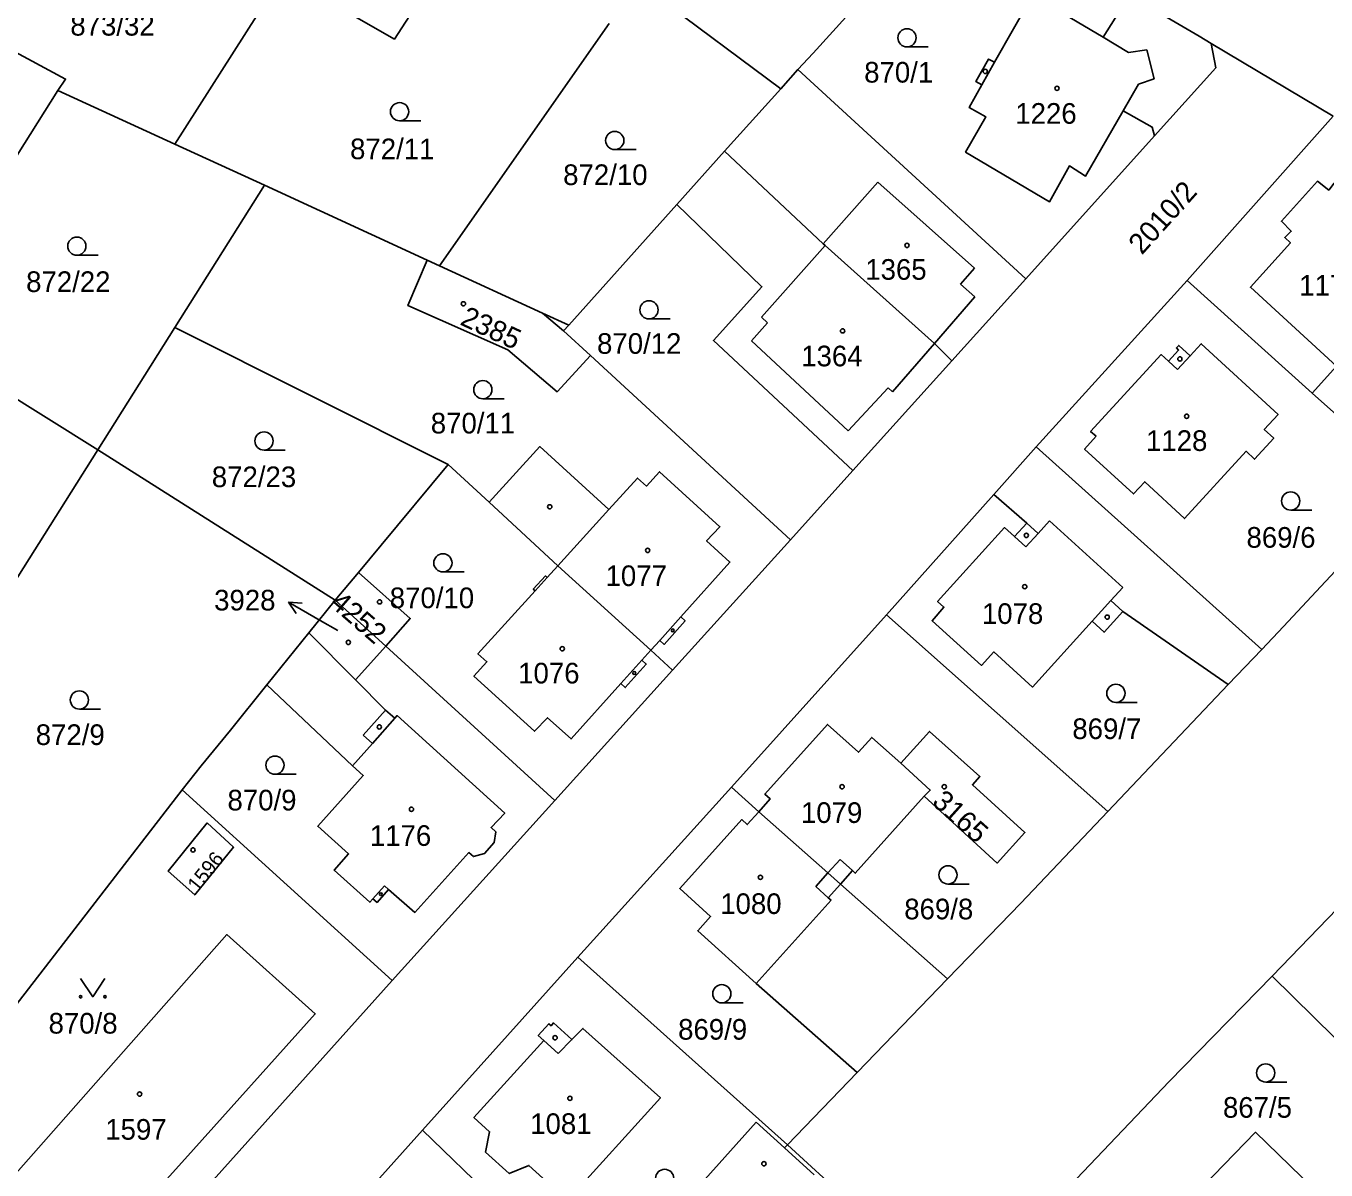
# Model space of a CAD drawing. Extents: x -679220 to -673243, y -1075091 to -1066557.
# Drawn here: x -676458.4 to -676351.3, y -1070964.9 to -1070870.6 of the extents above; entities that cross this region are included whole.
import ezdxf

# ---------------------------------------------------------------- set-up
doc = ezdxf.new("R2010")
doc.units = 0
for name, color, linetype in [('Hranice parcel', 7, 'Continuous'), ('Parcelní čísla', 7, 'Continuous'), ('Pop  PČ popisy', 7, 'Continuous'), ('Vnitřní kresba', 7, 'Continuous'), ('Značky budov', 7, 'Continuous'), ('Značky kultur', 7, 'Continuous')]:
    doc.layers.add(name, color=color, linetype=linetype)

msp = doc.modelspace()

# ---------------------------------------------------------------- linework, layer by layer
at = {"layer": 'Hranice parcel'}
for p, q in [((-676437.22, -1070866.44), (-676446.1, -1070880.36)), ((-676407.95, -1070867.03), (-676396.17, -1070875.8)), ((-676410.32, -1070870.41), (-676424.3, -1070890.38)), ((-676360.71, -1070872.06), (-676350.67, -1070878.06)), ((-676396.17, -1070875.8), (-676394.78, -1070874.2)), ((-676376, -1070891.46), (-676394.78, -1070874.2)), ((-676468.2, -1070895.75), (-676455.76, -1070875.93)), ((-676446.1, -1070880.36), (-676455.76, -1070875.93)), ((-676396.17, -1070875.8), (-676400.81, -1070880.94)), ((-676362.7, -1070891.59), (-676350.67, -1070878.06)), ((-676446.1, -1070880.36), (-676438.72, -1070883.75)), ((-676365.39, -1070879.68), (-676376, -1070891.46)), ((-676400.81, -1070880.94), (-676404.75, -1070885.34)), ((-676438.72, -1070883.75), (-676446.1, -1070895.47)), ((-676425.31, -1070889.91), (-676438.72, -1070883.75)), ((-676404.75, -1070885.34), (-676413.64, -1070895.27)), ((-676424.3, -1070890.38), (-676425.31, -1070889.91)), ((-676376, -1070891.46), (-676382.1, -1070898.21)), ((-676375.14, -1070905.3), (-676362.7, -1070891.59)), ((-676352.39, -1070900.86), (-676362.7, -1070891.59)), ((-676452.45, -1070905.53), (-676468.2, -1070895.75)), ((-676452.45, -1070905.53), (-676446.1, -1070895.47)), ((-676446.1, -1070895.47), (-676423.59, -1070906.74)), ((-676395.38, -1070912.94), (-676411.87, -1070897.78)), ((-676382.1, -1070898.21), (-676390.24, -1070907.24)), ((-676476.31, -1070943.36), (-676452.45, -1070905.53)), ((-676432.9, -1070917.91), (-676452.45, -1070905.53)), ((-676378.63, -1070909.22), (-676375.14, -1070905.3)), ((-676356.56, -1070921.98), (-676375.14, -1070905.3)), ((-676420.21, -1070909.86), (-676423.59, -1070906.74)), ((-676390.24, -1070907.24), (-676395.38, -1070912.94)), ((-676387.46, -1070919.13), (-676378.63, -1070909.22)), ((-676420.21, -1070909.86), (-676414.54, -1070915.08)), ((-676395.38, -1070912.94), (-676405.09, -1070923.69)), ((-676432.9, -1070917.91), (-676430.98, -1070915.63)), ((-676406.89, -1070922.04), (-676414.54, -1070915.08)), ((-676435.08, -1070920.61), (-676432.9, -1070917.91)), ((-676428.72, -1070921.72), (-676432.9, -1070917.91)), ((-676400.25, -1070933.33), (-676387.46, -1070919.13)), ((-676387.46, -1070919.13), (-676369.24, -1070935.32)), ((-676435.08, -1070920.61), (-676438.53, -1070924.9)), ((-676431.23, -1070924.48), (-676435.08, -1070920.61)), ((-676428.72, -1070921.72), (-676431.23, -1070924.48)), ((-676414.79, -1070934.43), (-676428.72, -1070921.72)), ((-676405.09, -1070923.69), (-676406.89, -1070922.04)), ((-676359.32, -1070924.88), (-676356.56, -1070921.98)), ((-676405.09, -1070923.69), (-676414.79, -1070934.43)), ((-676359.32, -1070924.88), (-676369.24, -1070935.32)), ((-676445.49, -1070933.55), (-676459.83, -1070952.1)), ((-676428.2, -1070949.26), (-676445.49, -1070933.55)), ((-676412.9, -1070947.33), (-676400.25, -1070933.33)), ((-676400.25, -1070933.33), (-676398, -1070935.35)), ((-676341.23, -1070933.87), (-676355.7, -1070948.9)), ((-676414.79, -1070934.43), (-676428.2, -1070949.26)), ((-676382.44, -1070949.12), (-676391.27, -1070941.32)), ((-676425.69, -1070961.58), (-676412.9, -1070947.33)), ((-676412.9, -1070947.33), (-676395.64, -1070962.79)), ((-676339.67, -1070964.69), (-676355.7, -1070948.9)), ((-676428.2, -1070949.26), (-676458.31, -1070982.77)), ((-676389.88, -1070956.83), (-676382.44, -1070949.12)), ((-676389.88, -1070956.83), (-676395.64, -1070962.79)), ((-676429.71, -1070966.04), (-676425.69, -1070961.58)), ((-676425.69, -1070961.58), (-676414.55, -1070972.34)), ((-676402.91, -1070966.16), (-676398.22, -1070960.92)), ((-676398.22, -1070960.92), (-676395.88, -1070963.03)), ((-676395.64, -1070962.79), (-676395.88, -1070963.03)), ((-676395.64, -1070962.79), (-676381.47, -1070975.7)), ((-676395.88, -1070963.03), (-676393.42, -1070965.25))]:
    msp.add_line(p, q, dxfattribs=at)
for points in [[(-676394.78, -1070874.2), (-676393.5, -1070872.86), (-676381.64, -1070859.78)], [(-676423.02, -1070863.98), (-676428.02, -1070871.71), (-676437.22, -1070866.44)], [(-676367.45, -1070868.1), (-676369.63, -1070871.54), (-676375.44, -1070868.08), (-676378.58, -1070873.62), (-676379.06, -1070873.35), (-676380.11, -1070875.21), (-676379.63, -1070875.48), (-676380.67, -1070877.33), (-676379.3, -1070878.1), (-676380.95, -1070881.02), (-676374.04, -1070885.11), (-676372.4, -1070882.16), (-676371.08, -1070883.01), (-676367.98, -1070877.63), (-676365.58, -1070878.95), (-676365.39, -1070879.68)], [(-676367.45, -1070868.1), (-676361.72, -1070871.48), (-676360.71, -1070872.06)], [(-676455.76, -1070875.93), (-676455.11, -1070875), (-676462.72, -1070870.93)], [(-676360.71, -1070872.06), (-676360.34, -1070874.08), (-676365.39, -1070879.68)], [(-676382.1, -1070898.21), (-676383.53, -1070896.79), (-676392.53, -1070888.72), (-676392.7, -1070888.57), (-676400.81, -1070880.94)], [(-676341.66, -1070906), (-676343.1, -1070904.71), (-676350.34, -1070898.57), (-676342.98, -1070890.55), (-676344.27, -1070889.37), (-676343.12, -1070888.12), (-676347.92, -1070883.72), (-676348.19, -1070884.01), (-676347.98, -1070884.21), (-676348.88, -1070885.18), (-676350.6, -1070883.58), (-676351.04, -1070884.14), (-676351.97, -1070883.42), (-676354.93, -1070886.71), (-676354.12, -1070887.53), (-676354.66, -1070888.06), (-676354.19, -1070888.48), (-676357.49, -1070892.15), (-676350.4, -1070898.65), (-676352.39, -1070900.86)], [(-676404.75, -1070885.34), (-676397.73, -1070892.1), (-676401.73, -1070896.54), (-676390.24, -1070907.24)], [(-676425.31, -1070889.91), (-676426.9, -1070893.66), (-676418.68, -1070897.3), (-676414.61, -1070900.76), (-676411.87, -1070897.78)], [(-676413.64, -1070895.27), (-676415.81, -1070894.28), (-676424.3, -1070890.38)], [(-676411.87, -1070897.78), (-676414.08, -1070895.75), (-676413.64, -1070895.27)], [(-676370.21, -1070904.42), (-676371.15, -1070905.47), (-676367.12, -1070909.17), (-676366.2, -1070908.17), (-676362.92, -1070911.2), (-676357.85, -1070905.66), (-676357.15, -1070906.31), (-676355.56, -1070904.58), (-676356.35, -1070903.86), (-676355.21, -1070902.63), (-676361.54, -1070896.8), (-676362.45, -1070897.8), (-676363.39, -1070896.94), (-676363.59, -1070897.15), (-676363.41, -1070897.32), (-676364.25, -1070898.23), (-676364.83, -1070897.7), (-676370.66, -1070904.02), (-676370.21, -1070904.42)], [(-676352.39, -1070900.86), (-676348.4, -1070904.45), (-676344.93, -1070907.57), (-676343.9, -1070908.5)], [(-676406.89, -1070922.04), (-676406.16, -1070921.23), (-676405.79, -1070921.56), (-676404.06, -1070919.63), (-676404.43, -1070919.3), (-676400.37, -1070914.78), (-676402.3, -1070913.04), (-676401.19, -1070911.88), (-676406.18, -1070907.35), (-676407.25, -1070908.53), (-676407.99, -1070907.86), (-676410.34, -1070910.45), (-676416.04, -1070905.27), (-676420.21, -1070909.86)], [(-676423.59, -1070906.74), (-676429.1, -1070913.4), (-676430.98, -1070915.63)], [(-676378.63, -1070909.22), (-676375.91, -1070911.57), (-676376.93, -1070912.68), (-676377.74, -1070911.94), (-676383.26, -1070918.03), (-676382.74, -1070918.49), (-676383.72, -1070919.61), (-676379.64, -1070923.3), (-676378.63, -1070922.19), (-676375.44, -1070925.08), (-676370.53, -1070919.66), (-676369.55, -1070920.56), (-676368, -1070918.85), (-676359.32, -1070924.88)], [(-676347.8, -1070912.65), (-676354.76, -1070920.09), (-676356.56, -1070921.98)], [(-676430.98, -1070915.63), (-676426.71, -1070919.42), (-676428.72, -1070921.72)], [(-676414.54, -1070915.08), (-676415.43, -1070916.05), (-676415.58, -1070915.92), (-676416.57, -1070917.01), (-676416.42, -1070917.15), (-676421.13, -1070922.33), (-676420.39, -1070923), (-676421.46, -1070924.18), (-676416.47, -1070928.72), (-676415.39, -1070927.61), (-676413.46, -1070929.35), (-676409.36, -1070924.79), (-676408.99, -1070925.12), (-676407.26, -1070923.19), (-676407.63, -1070922.86), (-676406.89, -1070922.04)], [(-676438.53, -1070924.9), (-676441.53, -1070928.62), (-676443.93, -1070931.56), (-676445.49, -1070933.55)], [(-676438.53, -1070924.9), (-676431.48, -1070931.57), (-676430.58, -1070932.37), (-676434.33, -1070936.54), (-676431.79, -1070938.82), (-676432.98, -1070940.15), (-676430.04, -1070942.8), (-676429.78, -1070942.51), (-676429.44, -1070942.81), (-676428.49, -1070941.74), (-676426.34, -1070943.64), (-676421.88, -1070938.71), (-676421.51, -1070939.04), (-676420.58, -1070938.79), (-676419.8, -1070937.89), (-676419.65, -1070937.01), (-676420.05, -1070936.64), (-676418.93, -1070935.46), (-676427.79, -1070927.43), (-676427.99, -1070927.65), (-676428.74, -1070926.98), (-676431.23, -1070924.48)], [(-676386.3, -1070931.36), (-676388.68, -1070929.22), (-676389.78, -1070930.45), (-676392.33, -1070928.15), (-676397.5, -1070933.89), (-676397.05, -1070934.29), (-676398, -1070935.35)], [(-676384.38, -1070934.07), (-676378.35, -1070939.57), (-676376.07, -1070937.05), (-676380.39, -1070933.13), (-676379.77, -1070932.45), (-676383.94, -1070928.73), (-676386.3, -1070931.36)], [(-676384.38, -1070934.07), (-676383.86, -1070933.56), (-676386.3, -1070931.36)], [(-676391.27, -1070941.32), (-676390.27, -1070940.2), (-676390.04, -1070940.42), (-676384.38, -1070934.07)], [(-676398, -1070935.35), (-676398.95, -1070936.4), (-676399.4, -1070936), (-676404.51, -1070941.67), (-676401.96, -1070943.97), (-676403.02, -1070945.15), (-676398.2, -1070949.49), (-676389.88, -1070956.83)], [(-676398, -1070935.35), (-676392.3, -1070940.39), (-676391.27, -1070941.32)], [(-676369.24, -1070935.32), (-676376.41, -1070942.87), (-676382.44, -1070949.12)], [(-676443.45, -1070936.25), (-676446.67, -1070940.23), (-676444.47, -1070942.2), (-676441.26, -1070938.27), (-676443.45, -1070936.25)], [(-676456.25, -1070976.13), (-676445.27, -1070963.96), (-676434.54, -1070952), (-676441.82, -1070945.47), (-676452.62, -1070957.68), (-676463.32, -1070969.78), (-676464.7, -1070971.33), (-676460.71, -1070974.92), (-676459.31, -1070973.37), (-676456.25, -1070976.13)], [(-676355.7, -1070948.9), (-676364.19, -1070957.57), (-676377.26, -1070971.29)], [(-676420.52, -1070963.38), (-676418.56, -1070965.15), (-676416.94, -1070964.48), (-676413.76, -1070967.36), (-676406.1, -1070958.92), (-676412.49, -1070953.19), (-676413.39, -1070954.12), (-676414.91, -1070952.74), (-676415.11, -1070952.97), (-676415.29, -1070952.81), (-676416.16, -1070953.77), (-676415.71, -1070954.18), (-676421.47, -1070960.53), (-676420.17, -1070961.7), (-676420.52, -1070963.38)], [(-676352.71, -1070972.76), (-676353.62, -1070973.67), (-676353.1, -1070974.19), (-676357.88, -1070979.39), (-676358.19, -1070979.07), (-676361.17, -1070982.07), (-676369.18, -1070974.24), (-676357.08, -1070961.74), (-676351.39, -1070967.25), (-676354.81, -1070970.67), (-676352.71, -1070972.76)]]:
    msp.add_lwpolyline(points, dxfattribs=at)
at = {"layer": 'Pop  PČ popisy'}
for p, q in [((-676434.14, -1070919.59), (-676436.74, -1070918.09)), ((-676436.74, -1070918.09), (-676435.62, -1070918.16)), ((-676436.74, -1070918.09), (-676436.12, -1070919.02)), ((-676432.69, -1070920.42), (-676434.14, -1070919.59))]:
    msp.add_line(p, q, dxfattribs=at)
at = {"layer": 'Vnitřní kresba'}
for p, q in [((-676369.63, -1070871.54), (-676367.52, -1070872.8)), ((-676367.52, -1070872.8), (-676366.01, -1070872.58)), ((-676366.01, -1070872.58), (-676365.43, -1070874.98)), ((-676379.63, -1070875.48), (-676378.58, -1070873.62)), ((-676365.43, -1070874.98), (-676366.71, -1070875.43)), ((-676367.98, -1070877.63), (-676366.71, -1070875.43)), ((-676392.7, -1070888.57), (-676388.18, -1070883.49)), ((-676388.18, -1070883.49), (-676380.22, -1070890.58)), ((-676397.77, -1070894.61), (-676392.53, -1070888.72)), ((-676380.22, -1070890.58), (-676381.38, -1070891.88)), ((-676381.38, -1070891.88), (-676380.2, -1070892.93)), ((-676383.53, -1070896.79), (-676380.2, -1070892.93)), ((-676415.81, -1070894.28), (-676414.08, -1070895.75)), ((-676398.59, -1070896.56), (-676397.27, -1070895.07)), ((-676397.27, -1070895.07), (-676397.77, -1070894.61)), ((-676390.63, -1070903.97), (-676398.59, -1070896.56)), ((-676386.97, -1070900.77), (-676383.53, -1070896.79)), ((-676364.25, -1070898.23), (-676363.49, -1070898.93)), ((-676363.49, -1070898.93), (-676362.45, -1070897.8)), ((-676390.63, -1070903.97), (-676387.33, -1070900.43)), ((-676387.33, -1070900.43), (-676386.97, -1070900.77)), ((-676410.34, -1070910.45), (-676414.54, -1070915.08)), ((-676374.98, -1070912.42), (-676374.05, -1070911.4)), ((-676374.05, -1070911.4), (-676368, -1070916.87)), ((-676376, -1070913.53), (-676374.98, -1070912.42)), ((-676375.91, -1070911.57), (-676374.98, -1070912.42)), ((-676376.93, -1070912.68), (-676376, -1070913.53)), ((-676416.42, -1070917.15), (-676415.43, -1070916.05)), ((-676368, -1070916.87), (-676368.99, -1070917.96)), ((-676368.99, -1070917.96), (-676370.53, -1070919.66)), ((-676368.99, -1070917.96), (-676368, -1070918.85)), ((-676406.16, -1070921.23), (-676404.43, -1070919.3)), ((-676409.36, -1070924.79), (-676407.63, -1070922.86)), ((-676430.59, -1070929.05), (-676428.74, -1070926.98)), ((-676429.83, -1070929.74), (-676427.99, -1070927.65)), ((-676429.83, -1070929.74), (-676430.59, -1070929.05)), ((-676431.48, -1070931.57), (-676429.83, -1070929.74)), ((-676392.3, -1070940.39), (-676391.3, -1070939.28)), ((-676391.3, -1070939.28), (-676390.27, -1070940.2)), ((-676393.3, -1070941.51), (-676392.3, -1070940.39)), ((-676429.78, -1070942.51), (-676428.83, -1070941.44)), ((-676428.83, -1070941.44), (-676428.49, -1070941.74)), ((-676391.27, -1070941.32), (-676392.27, -1070942.43)), ((-676392.27, -1070942.43), (-676393.3, -1070941.51)), ((-676392.04, -1070942.64), (-676392.27, -1070942.43)), ((-676398.2, -1070949.49), (-676392.04, -1070942.64)), ((-676415.71, -1070954.18), (-676414.51, -1070955.27)), ((-676414.51, -1070955.27), (-676413.39, -1070954.12))]:
    msp.add_line(p, q, dxfattribs=at)
at = {"layer": 'Značky budov'}
for centre, radius in [((-676379.34, -1070874.37), 0.175), ((-676373.42, -1070875.76), 0.175), ((-676385.78, -1070888.7), 0.175), ((-676422.33, -1070893.51), 0.175), ((-676391.09, -1070895.74), 0.175), ((-676363.3, -1070898.05), 0.175), ((-676362.74, -1070902.77), 0.175), ((-676415.22, -1070910.23), 0.175), ((-676375.95, -1070912.59), 0.175), ((-676407.15, -1070913.82), 0.175), ((-676376.08, -1070916.81), 0.175), ((-676429.24, -1070918.06), 0.175), ((-676369.29, -1070919.32), 0.175), ((-676405.08, -1070920.41), 0.117), ((-676431.81, -1070921.4), 0.175), ((-676414.19, -1070921.92), 0.175), ((-676408.25, -1070923.92), 0.117), ((-676429.26, -1070928.36), 0.175), ((-676391.13, -1070933.29), 0.175), ((-676382.71, -1070933.29), 0.175), ((-676426.61, -1070935.14), 0.175), ((-676444.61, -1070938.49), 0.175), ((-676397.86, -1070940.75), 0.175), ((-676429.13, -1070942.13), 0.117), ((-676414.78, -1070953.96), 0.175), ((-676449.01, -1070958.6), 0.175), ((-676413.56, -1070958.95), 0.175), ((-676397.57, -1070964.34), 0.175)]:
    msp.add_circle(centre, radius, dxfattribs=at)
at = {"layer": 'Značky kultur'}
for p, q in [((-676385.78, -1070872.35), (-676384.03, -1070872.35)), ((-676427.59, -1070878.44), (-676425.84, -1070878.44)), ((-676409.86, -1070880.81), (-676408.11, -1070880.81)), ((-676454.18, -1070889.51), (-676452.43, -1070889.51)), ((-676407.04, -1070894.76), (-676405.29, -1070894.76)), ((-676420.73, -1070901.33), (-676418.98, -1070901.33)), ((-676438.76, -1070905.56), (-676437.01, -1070905.56)), ((-676354.17, -1070910.5), (-676352.42, -1070910.5)), ((-676424.02, -1070915.6), (-676422.27, -1070915.6)), ((-676368.57, -1070926.34), (-676366.82, -1070926.34)), ((-676453.97, -1070926.89), (-676452.22, -1070926.89)), ((-676437.86, -1070932.26), (-676436.11, -1070932.26)), ((-676382.41, -1070941.3), (-676380.66, -1070941.3)), ((-676401.04, -1070951.09), (-676399.29, -1070951.09)), ((-676356.23, -1070957.61), (-676354.48, -1070957.61))]:
    msp.add_line(p, q, dxfattribs=at)
msp.add_lwpolyline([(-676453.87, -1070949.09), (-676452.87, -1070950.59), (-676451.87, -1070949.09)], dxfattribs=at)
for centre, radius in [((-676385.78, -1070871.6), 0.75), ((-676427.59, -1070877.69), 0.75), ((-676409.86, -1070880.06), 0.75), ((-676454.18, -1070888.76), 0.75), ((-676407.04, -1070894.01), 0.75), ((-676420.73, -1070900.58), 0.75), ((-676438.76, -1070904.81), 0.75), ((-676354.17, -1070909.75), 0.75), ((-676424.02, -1070914.85), 0.75), ((-676453.97, -1070926.14), 0.75), ((-676368.57, -1070925.59), 0.75), ((-676437.86, -1070931.51), 0.75), ((-676382.41, -1070940.55), 0.75), ((-676401.04, -1070950.34), 0.75), ((-676453.87, -1070950.59), 0.1), ((-676451.87, -1070950.59), 0.1), ((-676356.23, -1070956.86), 0.75), ((-676405.75, -1070965.55), 0.75)]:
    msp.add_circle(centre, radius, dxfattribs=at)

# ---------------------------------------------------------------- texts
at = {"layer": 'Parcelní čísla'}
for s, p in [('873/32', (-676454.72, -1070871.42)), ('870/1', (-676389.31, -1070875.29)), ('1226', (-676376.86, -1070878.68)), ('872/11', (-676431.67, -1070881.6)), ('872/10', (-676414.11, -1070883.73)), ('1365', (-676389.22, -1070891.53)), ('872/22', (-676458.36, -1070892.54)), ('1175', (-676353.47, -1070892.84)), ('870/12', (-676411.32, -1070897.63)), ('1364', (-676394.5, -1070898.66)), ('870/11', (-676425.02, -1070904.19)), ('1128', (-676366.09, -1070905.63)), ('872/23', (-676443.06, -1070908.61)), ('869/6', (-676357.81, -1070913.6)), ('1077', (-676410.62, -1070916.76)), ('870/10', (-676428.4, -1070918.58)), ('3928', (-676442.87, -1070918.77)), ('1078', (-676379.61, -1070919.88)), ('1076', (-676417.82, -1070924.78)), ('872/9', (-676457.57, -1070929.85)), ('869/7', (-676372.16, -1070929.36)), ('870/9', (-676441.77, -1070935.24)), ('1079', (-676394.52, -1070936.27)), ('1176', (-676430.04, -1070938.16)), ('1080', (-676401.17, -1070943.77)), ('869/8', (-676386.01, -1070944.21)), ('870/8', (-676456.51, -1070953.62)), ('869/9', (-676404.64, -1070954.12)), ('867/5', (-676359.75, -1070960.55)), ('1597', (-676451.84, -1070962.36)), ('1081', (-676416.83, -1070961.89))]:
    msp.add_text(s, height=1.7, dxfattribs=at).set_placement(p)
for s, height, rotation, p in [('2010/2', 1.7, 48, (-676366.43, -1070889.54)), ('2385', 1.7, 335, (-676422.69, -1070895.19)), ('4252', 1.7, 319, (-676433.43, -1070918.32)), ('3165', 1.7, 318, (-676383.81, -1070934.67)), ('1596', 1.2, 51, (-676444.24, -1070942.03))]:
    msp.add_text(s, height=height, rotation=rotation, dxfattribs=at).set_placement(p)

doc.saveas('drawing.dxf')
